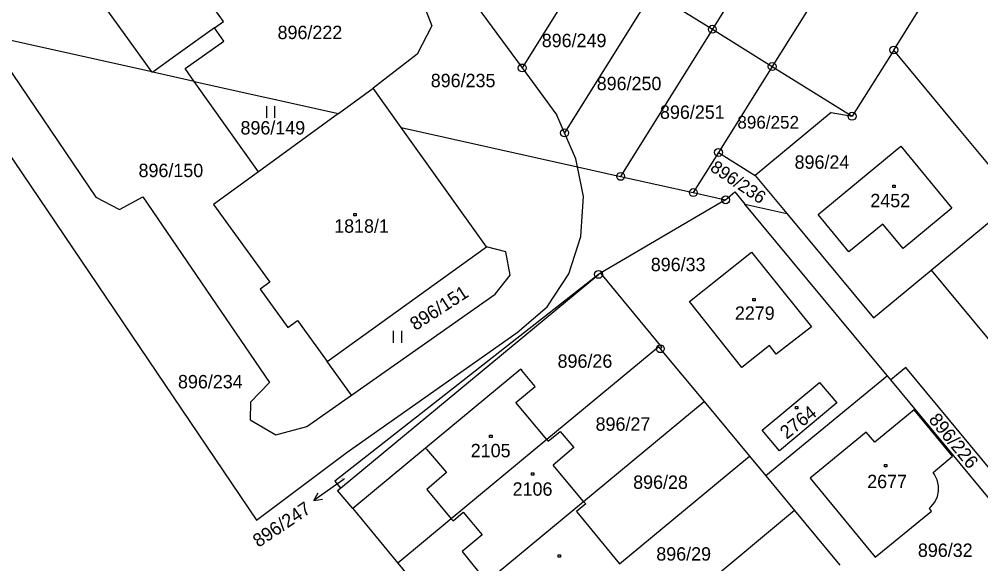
# Model space of a CAD drawing. Extents: x -795483 to -789093, y -1112258 to -1108741.
# Drawn here: x -791447.9 to -791325.8, y -1109505.9 to -1109436.7 of the extents above; entities that cross this region are included whole.
import ezdxf

# ---------------------------------------------------------------- set-up
doc = ezdxf.new("R2010")
doc.units = 0
for name, color, linetype in [('Komunikace', 7, 'Continuous'), ('Vrstva 1', 7, 'Continuous'), ('Vrstva 14', 7, 'Continuous'), ('Vrstva 15', 7, 'Continuous'), ('Vrstva 16', 7, 'Continuous'), ('Vrstva 2', 7, 'Continuous'), ('Vrstva 23', 7, 'Continuous'), ('Vrstva 25', 7, 'Continuous'), ('Vrstva 28', 7, 'Continuous')]:
    doc.layers.add(name, color=color, linetype=linetype)

msp = doc.modelspace()

# ---------------------------------------------------------------- linework, layer by layer
at = {"layer": 'Komunikace'}
msp.add_line((-791406.68, -1109495.13), (-791408.06, -1109496.12), dxfattribs=at)
at = {"layer": 'Vrstva 1'}
for p, q in [((-791345.91, -1109415.49), (-791359.89, -1109437.94)), ((-791338.27, -1109420.24), (-791352.29, -1109442.68)), ((-791434.69, -1109438.35), (-791441.53, -1109428.8)), ((-791375.11, -1109428.46), (-791384.04, -1109442.86)), ((-791421.98, -1109436.95), (-791425.63, -1109431.86)), ((-791396.95, -1109433.79), (-791395.52, -1109437.49)), ((-791367.51, -1109433.2), (-791378.66, -1109451.12)), ((-791367.51, -1109433.2), (-791359.89, -1109437.94)), ((-791389.75, -1109435.07), (-791384.04, -1109442.86)), ((-791336.84, -1109440.58), (-791333.62, -1109435.45)), ((-791460.79, -1109436.73), (-791417.8, -1109500.36)), ((-791423.12, -1109437.77), (-791421.98, -1109436.95)), ((-791431.1, -1109443.36), (-791452.18, -1109438.66)), ((-791452.18, -1109438.66), (-791438.2, -1109459.31)), ((-791431.1, -1109443.36), (-791434.69, -1109438.35)), ((-791423.12, -1109437.77), (-791428.03, -1109441.29)), ((-791395.52, -1109437.49), (-791397.39, -1109441.09)), ((-791359.89, -1109437.94), (-791371.54, -1109456.65)), ((-791359.89, -1109437.94), (-791352.29, -1109442.68)), ((-791397.39, -1109441.09), (-791402.99, -1109445.43)), ((-791336.84, -1109440.58), (-791342.14, -1109449)), ((-791328.48, -1109450.68), (-791336.84, -1109440.58)), ((-791428.03, -1109441.29), (-791430.96, -1109443.39)), ((-791431.04, -1109443.44), (-791431.1, -1109443.36)), ((-791430.96, -1109443.39), (-791431.04, -1109443.44)), ((-791425.7, -1109444.57), (-791430.96, -1109443.39)), ((-791384.04, -1109442.86), (-791379.64, -1109448.87)), ((-791352.29, -1109442.68), (-791359.11, -1109453.6)), ((-791352.29, -1109442.68), (-791342.14, -1109449)), ((-791425.7, -1109444.57), (-791407.4, -1109448.65)), ((-791417.54, -1109456.06), (-791425.7, -1109444.57)), ((-791407.4, -1109448.65), (-791402.99, -1109445.43)), ((-791399.42, -1109450.43), (-791402.99, -1109445.43)), ((-791407.4, -1109448.65), (-791417.54, -1109456.06)), ((-791378.66, -1109451.12), (-791379.64, -1109448.87)), ((-791344.81, -1109448.54), (-791354.44, -1109456.52)), ((-791344.81, -1109448.54), (-791342.14, -1109449)), ((-791388.6, -1109465.59), (-791399.42, -1109450.43)), ((-791399.42, -1109450.43), (-791377.02, -1109455.43)), ((-791321.18, -1109459.51), (-791328.48, -1109450.68)), ((-791377.22, -1109454.42), (-791378.66, -1109451.12)), ((-791346.45, -1109461.49), (-791335.95, -1109452.82)), ((-791335.95, -1109452.82), (-791329.46, -1109460.68)), ((-791377.02, -1109455.43), (-791377.22, -1109454.42)), ((-791359.11, -1109453.6), (-791362.31, -1109458.71)), ((-791359.11, -1109453.6), (-791354.44, -1109456.52)), ((-791377.02, -1109455.43), (-791371.54, -1109456.65)), ((-791376.26, -1109459.2), (-791377.02, -1109455.43)), ((-791417.54, -1109456.06), (-791423.25, -1109460.23)), ((-791371.54, -1109456.65), (-791362.31, -1109458.71)), ((-791354.44, -1109456.52), (-791350.42, -1109461.37)), ((-791438.2, -1109459.31), (-791435.19, -1109460.84)), ((-791435.19, -1109460.84), (-791432.23, -1109459.25)), ((-791432.23, -1109459.25), (-791416.13, -1109482.87)), ((-791376.59, -1109464.28), (-791376.26, -1109459.2)), ((-791362.31, -1109458.71), (-791358.2, -1109459.63)), ((-791358.2, -1109459.63), (-791357.03, -1109458.63)), ((-791357.03, -1109458.63), (-791355.75, -1109460.18)), ((-791423.25, -1109460.23), (-791416.09, -1109470.08)), ((-791358.2, -1109459.63), (-791374.09, -1109468.96)), ((-791339.78, -1109479.44), (-791355.75, -1109460.18)), ((-791355.75, -1109460.18), (-791350.42, -1109461.37)), ((-791329.46, -1109460.68), (-791335.66, -1109465.8)), ((-791332.11, -1109468.56), (-791321.18, -1109459.51)), ((-791350.42, -1109461.37), (-791339.42, -1109474.63)), ((-791342.54, -1109466.24), (-791346.45, -1109461.49)), ((-791338.23, -1109462.71), (-791342.54, -1109466.24)), ((-791335.66, -1109465.8), (-791338.23, -1109462.71)), ((-791378.11, -1109469.04), (-791376.59, -1109464.28)), ((-791408.82, -1109480.17), (-791388.6, -1109465.59)), ((-791386.14, -1109466.25), (-791388.6, -1109465.59)), ((-791385.58, -1109469.21), (-791386.14, -1109466.25)), ((-791362.81, -1109472.54), (-791354.9, -1109466.28)), ((-791354.9, -1109466.28), (-791347.31, -1109475.78)), ((-791374.35, -1109469.11), (-791407.83, -1109495.42)), ((-791407.14, -1109496.28), (-791374.35, -1109469.11)), ((-791387.49, -1109471.62), (-791385.58, -1109469.21)), ((-791380.87, -1109473.22), (-791378.11, -1109469.04)), ((-791374.09, -1109468.96), (-791374.35, -1109469.11)), ((-791374.09, -1109468.96), (-791366.31, -1109478.39)), ((-791339.42, -1109474.63), (-791332.11, -1109468.56)), ((-791332.11, -1109468.56), (-791320.61, -1109482.43)), ((-791416.09, -1109470.08), (-791417.33, -1109470.98)), ((-791417.33, -1109470.98), (-791413.82, -1109475.85)), ((-791405.72, -1109484.46), (-791387.49, -1109471.62)), ((-791356.13, -1109480.95), (-791362.81, -1109472.54)), ((-791384.7, -1109476.51), (-791380.87, -1109473.22)), ((-791413.82, -1109475.85), (-791412.58, -1109474.96)), ((-791412.58, -1109474.96), (-791408.82, -1109480.17)), ((-791406.3, -1109491.73), (-791384.7, -1109476.51)), ((-791347.31, -1109475.78), (-791351.77, -1109479.25)), ((-791366.69, -1109478.34), (-791380.9, -1109490.12)), ((-791366.69, -1109478.34), (-791366.5, -1109478.56)), ((-791366.31, -1109478.39), (-791366.5, -1109478.56)), ((-791366.5, -1109478.56), (-791360.94, -1109485.28)), ((-791352.64, -1109478.15), (-791356.13, -1109480.95)), ((-791351.77, -1109479.25), (-791352.64, -1109478.15)), ((-791405.72, -1109484.46), (-791408.82, -1109480.17)), ((-791337.65, -1109482), (-791339.78, -1109479.44)), ((-791384.21, -1109481.17), (-791396.33, -1109491.21)), ((-791384.21, -1109481.17), (-791384.08, -1109481.33)), ((-791382.39, -1109483.35), (-791384.08, -1109481.33)), ((-791335.32, -1109480.96), (-791337.21, -1109482.53)), ((-791321.59, -1109497.52), (-791335.32, -1109480.96)), ((-791337.65, -1109482), (-791353.1, -1109494.74)), ((-791337.21, -1109482.53), (-791337.65, -1109482)), ((-791323.48, -1109499.09), (-791337.21, -1109482.53)), ((-791416.13, -1109482.87), (-791418.57, -1109485.36)), ((-791384.84, -1109485.39), (-791382.39, -1109483.35)), ((-791353.58, -1109488.93), (-791346.27, -1109482.85)), ((-791346.27, -1109482.85), (-791344.09, -1109485.46)), ((-791411.39, -1109488.46), (-791405.72, -1109484.46)), ((-791418.57, -1109485.36), (-791418.62, -1109487.6)), ((-791380.9, -1109490.12), (-791384.84, -1109485.39)), ((-791376.24, -1109497.97), (-791360.94, -1109485.28)), ((-791360.94, -1109485.28), (-791355.19, -1109492.22)), ((-791344.09, -1109485.46), (-791351.37, -1109491.55)), ((-791334.25, -1109486.32), (-791339.24, -1109490.46)), ((-791329.4, -1109492.22), (-791334.25, -1109486.32)), ((-791418.62, -1109487.6), (-791415.34, -1109489.51)), ((-791415.34, -1109489.51), (-791411.39, -1109488.46)), ((-791380.73, -1109490.33), (-791379.21, -1109489.07)), ((-791379.21, -1109489.07), (-791377.48, -1109491.13)), ((-791351.37, -1109491.55), (-791353.58, -1109488.93)), ((-791340.34, -1109489.15), (-791347.46, -1109495.01)), ((-791339.24, -1109490.46), (-791340.34, -1109489.15)), ((-791396.33, -1109491.21), (-791405.58, -1109498.88)), ((-791380.9, -1109490.12), (-791393.05, -1109500.2)), ((-791380.9, -1109490.12), (-791380.73, -1109490.33)), ((-791377.48, -1109491.13), (-791380.12, -1109493.35)), ((-791417.8, -1109500.36), (-791406.3, -1109491.73)), ((-791371.7, -1109505.91), (-791355.19, -1109492.22)), ((-791355.19, -1109492.22), (-791353.1, -1109494.74)), ((-791331.85, -1109494.3), (-791329.4, -1109492.22)), ((-791376.24, -1109497.97), (-791380.12, -1109493.35)), ((-791353.1, -1109494.74), (-791349.44, -1109499.15)), ((-791331.69, -1109494.56), (-791331.85, -1109494.3)), ((-791331.32, -1109495.23), (-791331.69, -1109494.56)), ((-791407.83, -1109495.42), (-791407.14, -1109496.28)), ((-791347.46, -1109495.01), (-791339.2, -1109505.06)), ((-791331.15, -1109495.99), (-791331.32, -1109495.23)), ((-791331.16, -1109496.68), (-791331.15, -1109495.99)), ((-791407.5, -1109496.57), (-791407.14, -1109496.28)), ((-791405.58, -1109498.88), (-791407.5, -1109496.57)), ((-791331.3, -1109497.36), (-791331.16, -1109496.68)), ((-791388.56, -1109508.18), (-791376.24, -1109497.97)), ((-791375.98, -1109498.28), (-791377.16, -1109499.25)), ((-791376.24, -1109497.97), (-791375.98, -1109498.28)), ((-791332.11, -1109498.63), (-791331.63, -1109498.07)), ((-791331.63, -1109498.07), (-791331.3, -1109497.36)), ((-791405.58, -1109498.88), (-791399.83, -1109505.82)), ((-791377.16, -1109499.25), (-791371.7, -1109505.91)), ((-791349.44, -1109499.15), (-791367.14, -1109513.83)), ((-791349.44, -1109499.15), (-791343.69, -1109506.09)), ((-791339.2, -1109505.06), (-791332.07, -1109499.21)), ((-791332.32, -1109498.87), (-791332.11, -1109498.63)), ((-791332.07, -1109499.21), (-791332.32, -1109498.87)), ((-791393.05, -1109500.2), (-791399.83, -1109505.82)), ((-791399.83, -1109505.82), (-791394.08, -1109512.76))]:
    msp.add_line(p, q, dxfattribs=at)
at = {"layer": 'Vrstva 16'}
for p, q in [((-791408.06, -1109496.12), (-791410.5, -1109497.86)), ((-791410.5, -1109497.86), (-791409.98, -1109496.88)), ((-791410.5, -1109497.86), (-791409.4, -1109497.69))]:
    msp.add_line(p, q, dxfattribs=at)
at = {"layer": 'Vrstva 2'}
for p, q in [((-791421.95, -1109439.44), (-791423.12, -1109437.77)), ((-791426.85, -1109442.95), (-791421.95, -1109439.44)), ((-791425.7, -1109444.57), (-791426.85, -1109442.95)), ((-791396.33, -1109491.21), (-791396.21, -1109491.34)), ((-791396.21, -1109491.34), (-791393.67, -1109494.28)), ((-791393.67, -1109494.28), (-791396.17, -1109496.44)), ((-791396.17, -1109496.44), (-791393.05, -1109500.2)), ((-791392.83, -1109500.45), (-791391.53, -1109499.36)), ((-791391.53, -1109499.36), (-791389.15, -1109502.21)), ((-791393.05, -1109500.2), (-791392.83, -1109500.45)), ((-791389.15, -1109502.21), (-791391.69, -1109504.33)), ((-791391.69, -1109504.33), (-791388.56, -1109508.18))]:
    msp.add_line(p, q, dxfattribs=at)
at = {"layer": 'Vrstva 23'}
for p, q in [((-791416.5, -1109449.21), (-791416.5, -1109447.71)), ((-791415.5, -1109447.71), (-791415.5, -1109449.21)), ((-791400.39, -1109477.8), (-791400.39, -1109476.3)), ((-791399.39, -1109476.3), (-791399.39, -1109477.8))]:
    msp.add_line(p, q, dxfattribs=at)
at = {"layer": 'Vrstva 25'}
for p, q in [((-791336.97, -1109457.78), (-791336.67, -1109457.78)), ((-791336.97, -1109458.08), (-791336.97, -1109457.78)), ((-791336.67, -1109458.08), (-791336.97, -1109458.08)), ((-791336.67, -1109457.78), (-791336.67, -1109458.08)), ((-791405.45, -1109461.36), (-791405.15, -1109461.36)), ((-791405.45, -1109461.66), (-791405.45, -1109461.36)), ((-791405.15, -1109461.66), (-791405.45, -1109461.66)), ((-791405.15, -1109461.36), (-791405.15, -1109461.66)), ((-791354.74, -1109472.17), (-791354.44, -1109472.17)), ((-791354.74, -1109472.47), (-791354.74, -1109472.17)), ((-791354.44, -1109472.47), (-791354.74, -1109472.47)), ((-791354.44, -1109472.17), (-791354.44, -1109472.47)), ((-791349.34, -1109485.92), (-791349.04, -1109485.92)), ((-791349.34, -1109486.22), (-791349.34, -1109485.92)), ((-791349.04, -1109486.22), (-791349.34, -1109486.22)), ((-791349.04, -1109485.92), (-791349.04, -1109486.22)), ((-791388.18, -1109489.55), (-791387.88, -1109489.55)), ((-791388.18, -1109489.85), (-791388.18, -1109489.55)), ((-791387.88, -1109489.85), (-791388.18, -1109489.85)), ((-791387.88, -1109489.55), (-791387.88, -1109489.85)), ((-791338.04, -1109493.28), (-791337.74, -1109493.28)), ((-791338.04, -1109493.58), (-791338.04, -1109493.28)), ((-791337.74, -1109493.58), (-791338.04, -1109493.58)), ((-791337.74, -1109493.28), (-791337.74, -1109493.58)), ((-791382.86, -1109494.33), (-791382.56, -1109494.33)), ((-791382.86, -1109494.63), (-791382.86, -1109494.33)), ((-791382.56, -1109494.63), (-791382.86, -1109494.63)), ((-791382.56, -1109494.33), (-791382.56, -1109494.63)), ((-791379.49, -1109504.75), (-791379.19, -1109504.75)), ((-791379.49, -1109505.05), (-791379.49, -1109504.75)), ((-791379.19, -1109505.05), (-791379.49, -1109505.05)), ((-791379.19, -1109504.75), (-791379.19, -1109505.05))]:
    msp.add_line(p, q, dxfattribs=at)
at = {"layer": 'Vrstva 28'}
for centre, radius in [((-791359.89, -1109437.94), 0.5), ((-791359.89, -1109437.94), 0.01), ((-791336.84, -1109440.58), 0.5), ((-791336.84, -1109440.58), 0.01), ((-791384.04, -1109442.86), 0.5), ((-791352.29, -1109442.68), 0.5), ((-791384.04, -1109442.86), 0.01), ((-791352.29, -1109442.68), 0.01), ((-791342.14, -1109449), 0.5), ((-791342.14, -1109449), 0.01), ((-791378.66, -1109451.12), 0.5), ((-791378.66, -1109451.12), 0.01), ((-791359.11, -1109453.6), 0.5), ((-791359.11, -1109453.6), 0.01), ((-791371.54, -1109456.65), 0.5), ((-791371.54, -1109456.65), 0.01), ((-791362.31, -1109458.71), 0.5), ((-791362.31, -1109458.71), 0.01), ((-791358.2, -1109459.63), 0.5), ((-791358.2, -1109459.63), 0.01), ((-791374.35, -1109469.11), 0.5), ((-791374.35, -1109469.11), 0.01), ((-791366.5, -1109478.56), 0.5), ((-791366.5, -1109478.56), 0.01)]:
    msp.add_circle(centre, radius, dxfattribs=at)

# ---------------------------------------------------------------- texts
at = {"layer": 'Vrstva 14'}
for s, height, p in [('896/222', 1.7, (-791415.12, -1109439.19)), ('896/249', 1.7, (-791381.56, -1109440.22)), ('896/235', 1.7, (-791395.66, -1109445.31)), ('896/250', 1.7, (-791374.58, -1109445.69)), ('896/251', 1.7, (-791366.54, -1109449.33)), ('896/149', 1.7, (-791419.83, -1109451.32)), ('896/252', 1.62, (-791356.71, -1109450.58)), ('896/24', 1.7, (-791349.44, -1109455.68)), ('896/150', 1.7, (-791432.78, -1109456.74)), ('896/33', 1.7, (-791367.71, -1109468.7)), ('896/26', 1.7, (-791379.55, -1109480.98)), ('896/234', 1.7, (-791427.77, -1109483.6)), ('896/27', 1.7, (-791374.72, -1109488.99)), ('896/28', 1.7, (-791369.95, -1109496.38)), ('896/247', 0.1, (-791406.97, -1109495.13)), ('896/32', 1.7, (-791333.78, -1109505.03)), ('896/29', 1.7, (-791367.01, -1109505.5))]:
    msp.add_text(s, height=height, dxfattribs=at).set_placement(p)
for s, height, rotation, p in [('896/236', 1.62, 326.0743, (-791360.29, -1109455.85)), ('896/151', 1.7, 32.9375, (-791397.6, -1109476.32)), ('896/226', 1.7, 309.5206, (-791332.5, -1109487.63))]:
    msp.add_text(s, height=height, rotation=rotation, dxfattribs=at).set_placement(p)
at = {"layer": 'Vrstva 15'}
for s, p in [('2452', (-791339.82, -1109460.57)), ('1818/1', (-791407.93, -1109463.81)), ('2279', (-791357.03, -1109474.88)), ('2105', (-791390.58, -1109492.36)), ('2677', (-791340.22, -1109496.29)), ('2106', (-791385.26, -1109497.25))]:
    msp.add_text(s, height=1.7, dxfattribs=at).set_placement(p)
msp.add_text('2764', height=1.7, rotation=38.4113, dxfattribs=at).set_placement((-791350.45, -1109490.14))
at = {"layer": 'Vrstva 16'}
msp.add_text('896/247', height=1.7, rotation=33.9142, dxfattribs=at).set_placement((-791417.54, -1109503.89))

doc.saveas('drawing.dxf')
